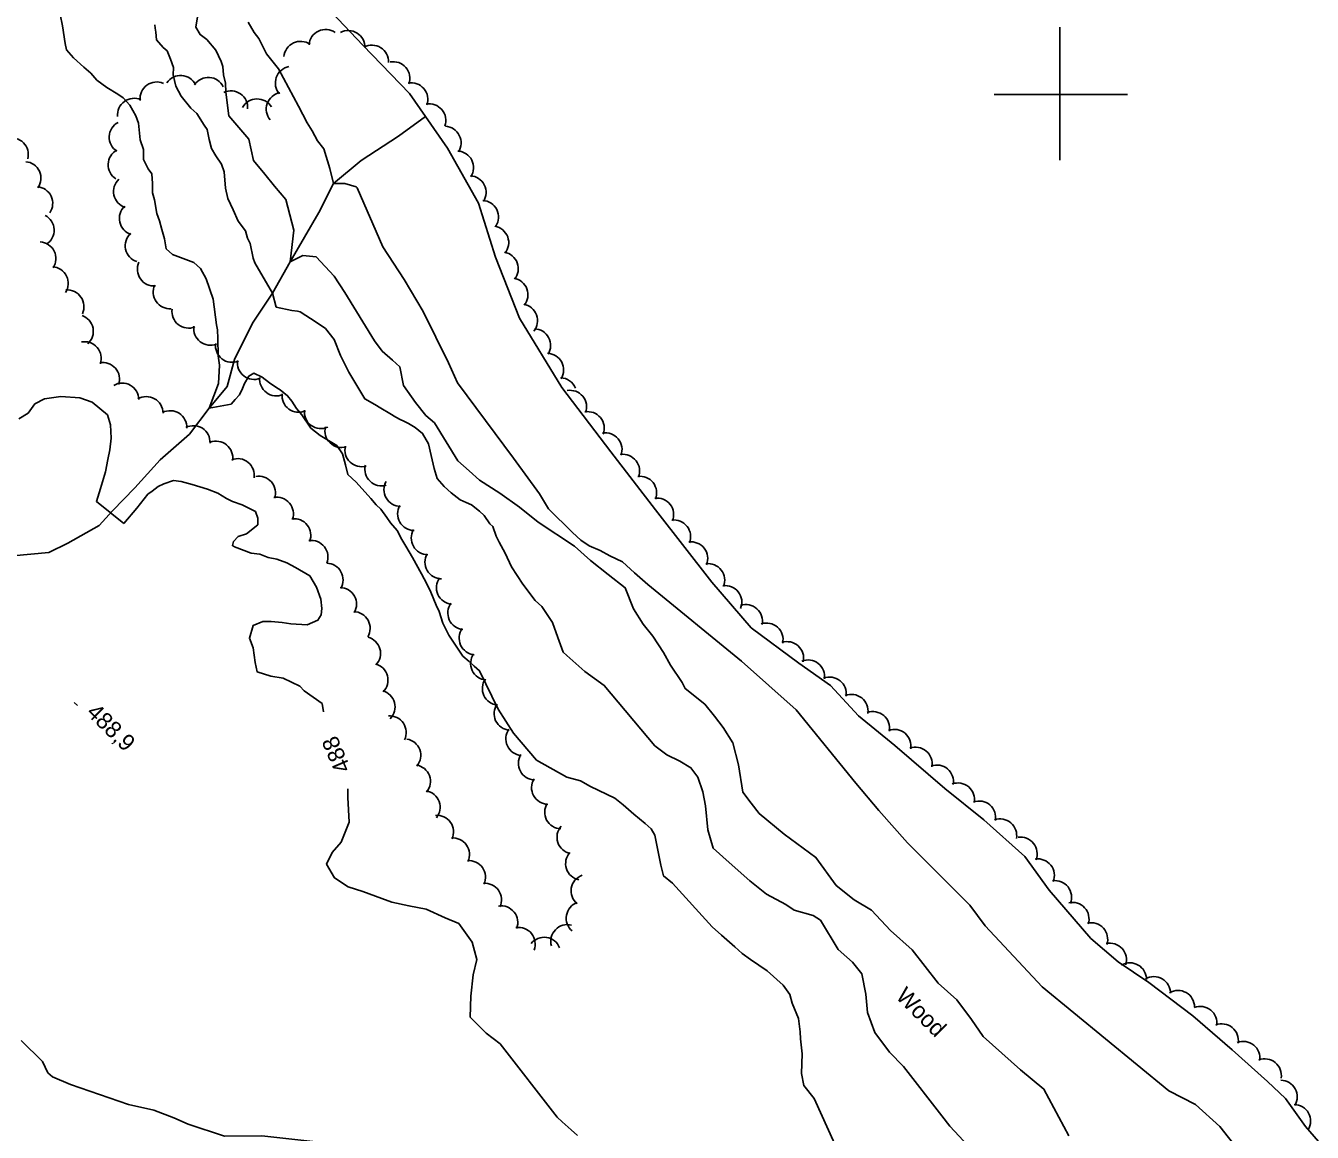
# Model space of a CAD drawing. Extents: x 642515 to 647219, y 6080136 to 6084356.
# Drawn here: x 644013.5 to 644245.5, y 6081412.9 to 6081612.4 of the extents above; entities that cross this region are included whole.
import ezdxf

# ---------------------------------------------------------------- set-up
doc = ezdxf.new("R2010")
doc.units = 0
for name, color, linetype in [('Level 1', 7, 'Continuous'), ('Level 2', 7, 'Continuous'), ('Level 3', 7, 'Continuous'), ('Level 4', 7, 'Continuous'), ('Level 44', 7, 'Continuous'), ('Level 61', 7, 'Continuous')]:
    doc.layers.add(name, color=color, linetype=linetype)

msp = doc.modelspace()

# ---------------------------------------------------------------- linework, layer by layer
at = {"layer": 'Level 1'}
for points in [[(644053.61, 6081613.05), (644054.68, 6081611.17), (644055.55, 6081610.09), (644056.27, 6081608.69), (644056.91, 6081607.35), (644059.08, 6081604.65), (644062.69, 6081597.93), (644064.23, 6081594.88), (644065.12, 6081593.48), (644066.11, 6081591.68), (644067.24, 6081590.22), (644068.33, 6081586.66), (644069, 6081583.94), (644071.02, 6081583.97), (644073.08, 6081583.36), (644073.25, 6081583.21), (644077.88, 6081572.52), (644081.76, 6081566.62), (644085.15, 6081560.86), (644089.7, 6081551.62), (644091.35, 6081548.02), (644101.47, 6081534.42), (644106.11, 6081528.01), (644107.79, 6081525.29), (644112.07, 6081521.02), (644113.6, 6081519.66), (644115.11, 6081518.62), (644117.1, 6081517.76), (644118.85, 6081516.81), (644121.09, 6081515.73), (644123.3, 6081513.76), (644125.67, 6081511.64), (644142.59, 6081497.79), (644152.44, 6081489.01), (644163.18, 6081475.79), (644167.32, 6081470.88), (644172.48, 6081465.06), (644183.75, 6081453.8), (644186.54, 6081450.1), (644196.82, 6081439.11), (644219.63, 6081420.31), (644224.45, 6081417.85), (644228.86, 6081413.92), (644233.54, 6081407.92)], [(644103.03, 6081393.91), (644094.78, 6081401.25), (644086.42, 6081404.77), (644083.32, 6081405.71), (644080.85, 6081407.01), (644077.55, 6081408.74), (644073.18, 6081409.62), (644069.59, 6081410.69), (644056.05, 6081412.18), (644049.33, 6081412.13), (644042.8, 6081414.32), (644040.17, 6081415.45), (644036.57, 6081416.85), (644032.03, 6081417.87), (644021.57, 6081421.44), (644018.29, 6081422.85), (644017.45, 6081423.6), (644016.53, 6081425.62), (644012.64, 6081429.39)]]:
    msp.add_lwpolyline(points, dxfattribs=at)
at = {"layer": 'Level 2'}
for points in [[(644059.38, 6081546.73), (644058.79, 6081547.1), (644057.46, 6081547.99), (644056.11, 6081549.03), (644054.62, 6081549.75), (644053.69, 6081549.22), (644052.96, 6081547.9), (644052.6, 6081547), (644052.02, 6081545.85), (644051.27, 6081545.01), (644050.51, 6081544.17), (644046.54, 6081543.46), (644048.22, 6081547.87), (644048.44, 6081551.17), (644048.19, 6081552.91), (644048.1, 6081556.03), (644048.09, 6081557.55), (644047.88, 6081558.49), (644047.3, 6081563.1), (644046.05, 6081566.79), (644044.98, 6081568.66), (644043.8, 6081569.71), (644041.41, 6081570.62), (644039.93, 6081571.18), (644038.83, 6081572.16), (644038.49, 6081573.98), (644038, 6081575.64), (644037.59, 6081577.22), (644037.11, 6081578.55), (644036.73, 6081581.01), (644036.34, 6081582.27), (644036.33, 6081583.95), (644036.23, 6081585.71), (644035.54, 6081586.63), (644034.72, 6081588.26), (644034.7, 6081590.1), (644034.12, 6081591.83), (644033.8, 6081594.86), (644033.32, 6081596.19), (644032.25, 6081598.06), (644031.05, 6081599.43), (644030.12, 6081600.1), (644028.13, 6081601.27), (644026.28, 6081602.62), (644025.25, 6081603.84), (644023.98, 6081604.97), (644022.11, 6081606.63), (644020.83, 6081608.08), (644020.6, 6081609.19), (644020.1, 6081612.37), (644019.67, 6081614.43)], [(644044.53, 6081614.4), (644044.17, 6081612.14), (644044.97, 6081610.81), (644046.15, 6081609.91), (644047.79, 6081608), (644048.71, 6081605.96), (644049, 6081605.09), (644049.17, 6081603.57), (644049.49, 6081602.06), (644049.58, 6081600.46), (644050.14, 6081596.16), (644053.69, 6081591.93), (644054.54, 6081588.12), (644056.62, 6081585.67), (644058.35, 6081583.51), (644060.42, 6081581.06), (644061.86, 6081575.52), (644061.16, 6081569.82), (644063.44, 6081570.98), (644065.84, 6081570.75), (644069.1, 6081567.24), (644071.04, 6081564.3), (644076.36, 6081555.6), (644077.75, 6081553.75), (644079.62, 6081552.08), (644080.98, 6081550.87), (644081.64, 6081547.54), (644083.75, 6081544.44), (644085.65, 6081542.14), (644087.18, 6081540.78), (644091.43, 6081533.95), (644093.47, 6081532.14), (644095.33, 6081530.47), (644099.01, 6081528.11), (644102.54, 6081525.57), (644105.92, 6081522.87), (644112.45, 6081518.57), (644115.33, 6081516), (644118.54, 6081513.45), (644121.57, 6081511.05), (644123.07, 6081507.28)], [(644058.64, 6081561.64), (644057.99, 6081564.2), (644054.79, 6081569.64), (644054.5, 6081570.5), (644053.95, 6081573.12), (644053.5, 6081574.13), (644053.1, 6081575.4), (644051.8, 6081577.17), (644050.88, 6081579.2), (644049.96, 6081581.24), (644049.53, 6081583.14), (644049.29, 6081586.09), (644048.81, 6081587.43), (644047.76, 6081588.97), (644046.96, 6081590.29), (644046.55, 6081591.87), (644046.21, 6081593.7), (644045.68, 6081594.47), (644044.36, 6081596.56), (644043.25, 6081597.55), (644041.52, 6081599.7), (644040.54, 6081601.49), (644040.1, 6081603.55), (644040.11, 6081604.91), (644039.62, 6081606.41), (644038.97, 6081607.9), (644038.29, 6081608.5), (644037.09, 6081609.88), (644036.93, 6081611.24), (644036.81, 6081611.95), (644036.78, 6081612.59)], [(644136.08, 6081471.7), (644135.62, 6081474.23), (644134.67, 6081476.9), (644133.45, 6081478.59), (644131.45, 6081479.77), (644129.13, 6081480.92), (644126.95, 6081482.56), (644117.82, 6081493.43), (644114.3, 6081495.96), (644111.08, 6081498.82), (644110.4, 6081499.43), (644109.45, 6081502.1), (644108.5, 6081504.76), (644106.57, 6081507.7), (644105.38, 6081508.76), (644103.13, 6081511.68), (644101.1, 6081514.85), (644099.92, 6081517.27), (644098.84, 6081519.29), (644098.3, 6081520.38), (644097.72, 6081522.11), (644097.21, 6081522.56), (644096.16, 6081524.11), (644095.31, 6081524.86), (644093.88, 6081525.99), (644092.89, 6081526.41), (644091.82, 6081526.91), (644090.22, 6081528.19), (644088.95, 6081529.32), (644087.66, 6081530.77), (644087.16, 6081532.59), (644086.63, 6081534.88), (644086.11, 6081537.01), (644085.04, 6081538.88), (644083.69, 6081539.93), (644082.52, 6081540.66), (644081.69, 6081541.1), (644081.03, 6081541.38), (644080.2, 6081541.82), (644079.12, 6081542.48), (644077.53, 6081543.44), (644076.45, 6081544.1), (644074.62, 6081545.12), (644071.78, 6081549.93), (644070.24, 6081552.97), (644069.12, 6081555.8), (644067.56, 6081557.79), (644065.88, 6081558.98), (644062.96, 6081560.83), (644062.47, 6081560.96), (644061.49, 6081561.07), (644058.64, 6081561.64)], [(644031.17, 6081522.62), (644026.23, 6081526.63), (644026.98, 6081528.98), (644027.86, 6081531.98), (644028.3, 6081534.16), (644028.68, 6081535.94), (644028.89, 6081538.03), (644028.76, 6081540.41), (644028.25, 6081542.22), (644025.47, 6081544.55), (644023.26, 6081545.31), (644019.8, 6081545.52), (644016.85, 6081545.12), (644015.13, 6081544.23), (644013.94, 6081542.56), (644012.23, 6081541.51)], [(644130.12, 6081457.8), (644128.52, 6081459.07), (644128.01, 6081461.04), (644127.24, 6081464.91), (644126.92, 6081466.41), (644126.29, 6081467.58), (644125.19, 6081468.56), (644123.17, 6081470.2), (644121.23, 6081471.93), (644119.72, 6081473.13), (644115.34, 6081475.21), (644113.52, 6081476.23), (644111.07, 6081476.89), (644105.6, 6081479.95), (644101.47, 6081484.84), (644098.66, 6081489.16), (644095.3, 6081496.08), (644095.3, 6081496.08), (644094.37, 6081496.91), (644093.44, 6081497.74), (644092.34, 6081498.72), (644091.21, 6081500.34), (644089.8, 6081502.5), (644088.72, 6081504.68), (644088.04, 6081506.8), (644087.5, 6081507.89), (644086.57, 6081510.23), (644085.84, 6081511.79), (644084.85, 6081513.58), (644083.24, 6081516.53), (644082.01, 6081518.54), (644081.3, 6081519.78), (644080.48, 6081521.41), (644079.28, 6081522.79), (644078.59, 6081523.71), (644077.54, 6081525.25), (644076.69, 6081526), (644075.74, 6081527.15), (644073.08, 6081530.12), (644071.56, 6081531.48), (644071.14, 6081533.22), (644070.63, 6081535.19), (644069.58, 6081536.73), (644066.59, 6081538.49), (644064.91, 6081539.83), (644063.25, 6081542.22), (644062.3, 6081543.37), (644061.5, 6081544.69), (644060.72, 6081545.68), (644059.38, 6081546.73)], [(644067.16, 6081488.7), (644066.93, 6081490.17), (644063.67, 6081492.47), (644062.9, 6081493.3), (644059.94, 6081494.74), (644057.67, 6081495.09), (644055.21, 6081495.92), (644054.88, 6081497.57), (644054.5, 6081500.19), (644053.83, 6081501.98), (644054.51, 6081504.26), (644056.24, 6081504.99), (644057.76, 6081504.99), (644059.7, 6081504.78), (644061.32, 6081504.55), (644064.22, 6081504.38), (644066.18, 6081505.21), (644066.77, 6081506.2), (644066.87, 6081507.32), (644066.7, 6081508.99), (644065.93, 6081511.18), (644064.7, 6081513.19), (644062.13, 6081514.72), (644060.56, 6081515.52), (644058.75, 6081516.22), (644057.21, 6081516.53), (644055.73, 6081517.09), (644054.11, 6081517.32), (644051.16, 6081518.44), (644050.75, 6081518.65), (644050.95, 6081519.38), (644051.78, 6081520.31), (644053.28, 6081520.79), (644055.36, 6081522.42), (644055.37, 6081523.61), (644054.9, 6081524.79), (644052.51, 6081526.01), (644050.79, 6081526.64), (644049.71, 6081527.14), (644048.14, 6081528.09), (644046.25, 6081528.86), (644043.47, 6081529.67), (644041.51, 6081530.2), (644040.14, 6081530.37), (644038.4, 6081529.79), (644037.38, 6081529.34), (644036.31, 6081528.48), (644035.53, 6081527.96), (644033.51, 6081525.38), (644031.17, 6081522.62)], [(644123.07, 6081507.28), (644124.83, 6081504.49), (644126.56, 6081502.34), (644128.5, 6081499.4), (644129.76, 6081497.07), (644131.86, 6081493.97), (644132.4, 6081492.88), (644135.95, 6081490.03), (644137.68, 6081487.88), (644139.24, 6081485.88), (644141, 6081483.09), (644142.03, 6081479.14), (644142.78, 6081474.21), (644144.34, 6081472.21), (644145.73, 6081470.37), (644150.29, 6081466.61), (644156, 6081462.43), (644159.66, 6081457.35), (644162.87, 6081454.8), (644166.03, 6081452.89), (644169.46, 6081449.23), (644173.35, 6081445.76), (644178.03, 6081439.77), (644181.42, 6081436.75), (644184.03, 6081433.21), (644186.13, 6081430.12), (644192.91, 6081424.09), (644197.12, 6081420.63), (644201.61, 6081412.23)], [(644113.02, 6081412.26), (644111.84, 6081413.31), (644110.24, 6081414.73), (644109.31, 6081415.56), (644099.04, 6081428.78), (644096.53, 6081430.72), (644093.64, 6081433.59), (644093.75, 6081437.42), (644094.18, 6081441.27), (644094.84, 6081444.01), (644094.02, 6081447.16), (644091.59, 6081450.53), (644089.13, 6081451.51), (644085.67, 6081453.08), (644082.59, 6081453.71), (644079.5, 6081454.34), (644077.7, 6081455.03), (644074.26, 6081456.28), (644071.64, 6081457.1), (644069.15, 6081458.72), (644067.73, 6081461.19), (644068.73, 6081463.32), (644070.4, 6081465.16), (644071.8, 6081468.75), (644071.56, 6081473.2), (644071.6, 6081474.8)], [(644186.73, 6081406.86), (644180.11, 6081413.97), (644178.72, 6081415.82), (644171.8, 6081424.71), (644169.24, 6081427.29), (644166.64, 6081430.82), (644165.32, 6081434.43), (644164.97, 6081437.77), (644164.29, 6081441.41), (644162.57, 6081443.55), (644161.55, 6081444.46), (644160.03, 6081445.81), (644156.84, 6081451.08), (644155.51, 6081451.96), (644152.08, 6081452.89), (644150.57, 6081453.93), (644147.09, 6081455.82), (644144.06, 6081458.22), (644140.34, 6081461.53), (644137.46, 6081464.09), (644136.47, 6081467.4), (644136.08, 6081471.7)], [(644159.37, 6081410.71), (644155.7, 6081418.97), (644153.81, 6081421.26), (644153.37, 6081423.47), (644153.5, 6081426.99), (644153.19, 6081429.69), (644153.12, 6081430.96), (644152.83, 6081433.34), (644151.72, 6081436.15), (644151.31, 6081437.72), (644150.09, 6081439.41), (644147.22, 6081441.97), (644144.21, 6081444.04), (644142.71, 6081445.08), (644141.36, 6081446.28), (644138.99, 6081448.39), (644137.3, 6081449.89), (644130.12, 6081457.8)]]:
    msp.add_lwpolyline(points, dxfattribs=at)
at = {"layer": 'Level 3'}
msp.add_line((644022.22, 6081490.38), (644022.79, 6081489.82), dxfattribs=at)
at = {"layer": 'Level 4'}
for points in [[(644193.69, 6081462.58), (644186.28, 6081469.2), (644179.24, 6081474.86), (644170.2, 6081482.62), (644163.67, 6081487.98), (644158.61, 6081493.42), (644152.89, 6081497.44), (644144.34, 6081503.84), (644137.23, 6081512.04), (644127.06, 6081525.13), (644119.01, 6081535.57), (644110.15, 6081547.19), (644102.54, 6081559.7), (644098.22, 6081570.67), (644095.12, 6081580.39), (644089.55, 6081590.32), (644085.55, 6081596.05), (644082.67, 6081600.17), (644074.3, 6081608.88), (644068.71, 6081614.8)], [(644011.14, 6081516.83), (644017.65, 6081517.39), (644021.08, 6081519.08), (644026.71, 6081522.26), (644029.11, 6081524.95), (644033.18, 6081529.06), (644037.73, 6081534.14), (644043.03, 6081538.77), (644046.54, 6081543.46), (644049.81, 6081547.38), (644051.12, 6081552.2), (644054.4, 6081558.8), (644057.99, 6081564.2), (644061.16, 6081569.82), (644066.36, 6081578.74), (644069, 6081583.94), (644074, 6081588.13), (644080.7, 6081592.5), (644085.55, 6081596.05)], [(644247.41, 6081410.31), (644244.26, 6081413.9), (644240.7, 6081418.92), (644237.42, 6081422.01), (644231.04, 6081427.7), (644223.98, 6081433.85), (644216.02, 6081439.87), (644210.49, 6081443.57), (644205.59, 6081447.79), (644198.05, 6081456.53), (644193.69, 6081462.58)]]:
    msp.add_lwpolyline(points, dxfattribs=at)
at = {"layer": 'Level 44'}
for centre, start, end in [((644063.05, 6081606.6), 55.2822, 175.2601), ((644067.57, 6081608.74), 55.2822, 175.2601), ((644071.67, 6081608.55), 358.0442, 118.0221), ((644075.91, 6081605.91), 358.0442, 118.0221), ((644061.5, 6081602.1), 100.851, 220.829), ((644079.75, 6081602.93), 340.5621, 100.54), ((644041.42, 6081600.45), 25.9699, 145.9479), ((644046.41, 6081600.1), 25.9699, 145.9479), ((644037.09, 6081599.27), 65.9897, 185.9676), ((644050.5, 6081597.67), 355.0849, 115.0628), ((644059.86, 6081597.38), 100.851, 220.829), ((644083, 6081599.13), 340.5621, 100.54), ((644033.04, 6081596.33), 65.9897, 185.9676), ((644055.22, 6081596.22), 31.0741, 151.0521), ((644086.25, 6081595.33), 340.5621, 100.54), ((644031.54, 6081592.33), 117.7954, 237.7734), ((644089, 6081591.29), 326.8101, 86.788), ((644010.94, 6081589.2), 344.9146, 104.8926), ((644031.34, 6081587.33), 117.7954, 237.7734), ((644091.25, 6081586.82), 326.8101, 86.788), ((644013.23, 6081584.91), 325.131, 85.1089), ((644032.31, 6081582.52), 132.2533, 252.2313), ((644093.51, 6081582.36), 326.8101, 86.788), ((644015.35, 6081580.39), 325.131, 85.1089), ((644033.37, 6081577.63), 132.2533, 252.2313), ((644095.76, 6081577.9), 326.8101, 86.788), ((644015.61, 6081575.52), 302.7308, 62.7088), ((644034.43, 6081572.74), 132.2533, 252.2313), ((644097.59, 6081573.29), 320.3185, 80.2965), ((644015.93, 6081570.42), 326.4928, 86.4707), ((644099.32, 6081568.6), 320.3185, 80.2965), ((644018.16, 6081565.94), 326.4928, 86.4707), ((644036.62, 6081568.48), 154.7028, 274.6807), ((644039.47, 6081564.37), 154.7028, 274.6807), ((644101.06, 6081563.91), 320.3185, 80.2965), ((644020.98, 6081561.77), 334.6623, 94.6402), ((644042.85, 6081560.88), 171.9084, 291.8864), ((644102.79, 6081559.22), 320.3185, 80.2965), ((644022.68, 6081557.3), 311.5352, 71.5131), ((644046.78, 6081557.79), 171.9084, 291.8864), ((644105.14, 6081554.76), 328.076, 88.054), ((644024.11, 6081552.44), 341.0286, 101.0065), ((644050.71, 6081554.71), 171.9084, 291.8864), ((644027.4, 6081548.67), 341.0286, 101.0065), ((644054.65, 6081551.62), 171.9084, 291.8864), ((644107.49, 6081550.34), 328.076, 88.054), ((644030.88, 6081544.98), 0.73, 120.7079), ((644058.66, 6081548.66), 173.7735, 293.7514), ((644109.84, 6081545.93), 21.7127, 88.054), ((644035.24, 6081542.53), 0.73, 120.7079), ((644062.7, 6081545.7), 173.7735, 293.7514), ((644111.63, 6081543.67), 339.7526, 99.7306), ((644039.52, 6081539.99), 357.3147, 117.2927), ((644066.73, 6081542.75), 173.7735, 293.7514), ((644114.82, 6081539.82), 339.7526, 99.7306), ((644043.72, 6081537.29), 357.3147, 117.2927), ((644070.44, 6081539.35), 166.1832, 286.1611), ((644118.02, 6081535.98), 339.7526, 99.7306), ((644047.82, 6081534.49), 350.9705, 110.9484), ((644074.05, 6081535.89), 166.1832, 286.1611), ((644051.71, 6081531.34), 350.9705, 110.9484), ((644077.65, 6081532.42), 166.1832, 286.1611), ((644121.19, 6081532.12), 337.8611, 97.8391), ((644055.51, 6081528.19), 340.5074, 100.4853), ((644124.26, 6081528.17), 337.8611, 97.8391), ((644081.09, 6081528.72), 149.4972, 269.4752), ((644058.76, 6081524.39), 340.5074, 100.4853), ((644127.33, 6081524.23), 337.8611, 97.8391), ((644083.55, 6081524.37), 149.4972, 269.4752), ((644061.9, 6081520.51), 338.2449, 98.2229), ((644086.01, 6081520.01), 149.4972, 269.4752), ((644130.39, 6081520.28), 337.8611, 97.8391), ((644064.99, 6081516.59), 338.2449, 98.2229), ((644133.47, 6081516.34), 338.0117, 97.9897), ((644088.48, 6081515.66), 149.4972, 269.4752), ((644067.72, 6081512.47), 329.1897, 89.1677), ((644136.55, 6081512.4), 338.0117, 97.9897), ((644090.55, 6081511.08), 144.2191, 264.197), ((644070.15, 6081508.1), 329.1897, 89.1677), ((644139.63, 6081508.45), 338.0117, 97.9897), ((644092.6, 6081506.52), 144.2191, 264.197), ((644143.34, 6081505.04), 347.9721, 107.9501), ((644072.59, 6081503.74), 329.1897, 89.1677), ((644094.65, 6081501.96), 144.2191, 264.197), ((644147.06, 6081501.69), 347.9721, 107.9501), ((644074.48, 6081499.22), 315.8327, 75.8107), ((644150.77, 6081498.34), 347.9721, 107.9501), ((644096.72, 6081497.41), 145.0591, 265.037), ((644075.81, 6081494.41), 314.8338, 74.8118), ((644154.55, 6081495.04), 351.6539, 111.6318), ((644098.83, 6081492.88), 145.0591, 265.037), ((644158.47, 6081491.94), 351.6539, 111.6318), ((644077.09, 6081489.57), 314.8338, 74.8118), ((644162.39, 6081488.83), 351.6539, 111.6318), ((644100.95, 6081488.35), 145.0591, 265.037), ((644079.1, 6081484.96), 334.0228, 94.0007), ((644166.29, 6081485.72), 350.1041, 110.082), ((644103.07, 6081483.82), 145.0591, 265.037), ((644170.13, 6081482.51), 350.1041, 110.082), ((644081.73, 6081480.81), 320.4673, 80.4453), ((644173.96, 6081479.3), 350.1041, 110.082), ((644105.34, 6081479.39), 148.2882, 268.2661), ((644083.47, 6081476.12), 320.4673, 80.4453), ((644177.79, 6081476.09), 349.5741, 109.552), ((644107.71, 6081474.99), 148.2882, 268.2661), ((644181.59, 6081472.85), 349.5741, 109.552), ((644085.22, 6081471.44), 320.4673, 80.4453), ((644185.4, 6081469.6), 349.5741, 109.552), ((644110.07, 6081470.58), 148.2882, 268.2661), ((644087.64, 6081467.02), 335.1643, 95.1422), ((644112.29, 6081466.06), 138.2182, 258.1962), ((644189.2, 6081466.36), 349.5741, 109.552), ((644090.52, 6081462.93), 335.1643, 95.1422), ((644192.89, 6081463.08), 338.4221, 98.4), ((644093.4, 6081458.85), 335.1643, 95.1422), ((644113.85, 6081461.31), 138.2182, 258.1962), ((644195.99, 6081459.16), 338.4221, 98.4), ((644114.83, 6081456.37), 109.8967, 229.8746), ((644096.28, 6081454.76), 335.1643, 95.1422), ((644199.1, 6081455.24), 338.4221, 98.4), ((644113.96, 6081451.45), 109.8967, 229.8746), ((644202.24, 6081451.32), 342.4759, 102.4539), ((644099.22, 6081450.69), 338.8829, 98.8609), ((644102.36, 6081446.8), 338.8829, 98.8609), ((644111.17, 6081447.3), 76.0202, 195.9982), ((644205.61, 6081447.64), 342.4759, 102.4539), ((644106.96, 6081445.02), 21.5291, 141.5071), ((644208.99, 6081443.95), 342.4759, 102.4539), ((644212.61, 6081440.41), 0.1098, 120.0878), ((644216.94, 6081437.92), 0.1098, 120.0878), ((644221.27, 6081435.43), 0.1098, 120.0878), ((644225.29, 6081432.55), 350.9387, 110.9166), ((644229.17, 6081429.4), 350.9387, 110.9166), ((644233.05, 6081426.25), 350.9387, 110.9166), ((644236.93, 6081423.1), 350.9387, 110.9166), ((644239.79, 6081419.24), 328.841, 88.8189), ((644242.2, 6081414.86), 328.841, 88.8189)]:
    msp.add_arc(centre, 3, start, end, dxfattribs=at)
at = {"layer": 'Level 61'}
for p, q in [((644200, 6081612.16), (644200, 6081588.16)), ((644212.16, 6081600), (644188.16, 6081600))]:
    msp.add_line(p, q, dxfattribs=at)

# ---------------------------------------------------------------- texts
at = {"layer": 'Level 2'}
msp.add_text('488', height=3, rotation=113.3172, dxfattribs=at).set_placement((644072.17, 6081478.44))
at = {"layer": 'Level 3'}
msp.add_text('488,9', height=3, rotation=315.59, dxfattribs=at).set_placement((644024.25, 6081488.34))
at = {"layer": 'Level 44'}
msp.add_text('Wood', height=3, rotation=315.1749, dxfattribs=at).set_placement((644170.21, 6081437.17))

doc.saveas('drawing.dxf')
